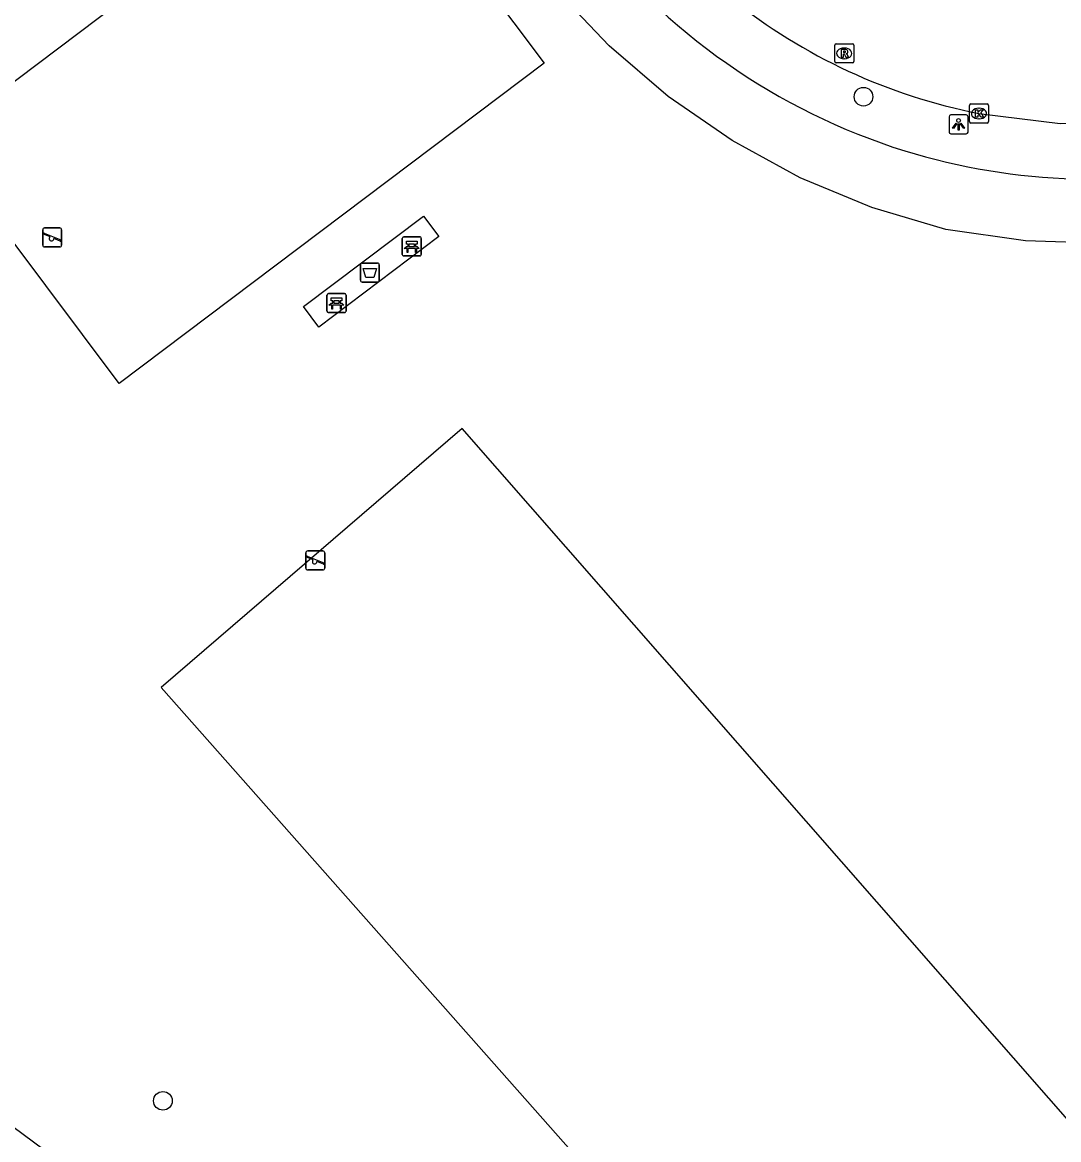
# Model space of a CAD drawing. Extents: x 160026 to 161302, y 384757 to 385701.
# Drawn here: x 160404.2 to 160458.6, y 385314.9 to 385373.5 of the extents above; entities that cross this region are included whole.
import ezdxf

# ---------------------------------------------------------------- set-up
doc = ezdxf.new("R2010")
doc.units = 0
for name, color, linetype in [('IMGEO_Afvalbak', 7, 'Continuous'), ('IMGEO_Bank', 7, 'Continuous'), ('IMGEO_Boom', 7, 'Continuous'), ('IMGEO_Grasland_overig', 7, 'Continuous'), ('IMGEO_Kolk', 7, 'Continuous'), ('IMGEO_Lichtpunt', 7, 'Continuous'), ('IMGEO_Rijbaan_lokaal_open', 7, 'Continuous'), ('IMGEO_Rioolput', 7, 'Continuous'), ('IMGEO_Speelvoorziening', 7, 'Continuous'), ('IMGEO_Voetpad_open', 7, 'Continuous')]:
    doc.layers.add(name, color=color, linetype=linetype)

msp = doc.modelspace()

# ---------------------------------------------------------------- linework, layer by layer
at = {"layer": 'IMGEO_Afvalbak'}
for p, q in [((160421.926, 385360.007), (160421.926, 385360.807)), ((160421.926, 385360.807), (160421.926, 385360.007)), ((160422.026, 385360.907), (160422.816, 385360.907)), ((160422.816, 385360.907), (160422.026, 385360.907)), ((160422.916, 385360.807), (160422.916, 385360.007)), ((160422.916, 385360.007), (160422.916, 385360.807)), ((160422.816, 385359.907), (160422.026, 385359.907)), ((160422.026, 385359.907), (160422.816, 385359.907))]:
    msp.add_line(p, q, dxfattribs=at)
msp.add_lwpolyline([(160422.069, 385360.621), (160422.773, 385360.621), (160422.624, 385360.151), (160422.218, 385360.151), (160422.069, 385360.621)], dxfattribs=at)
for centre, start, end in [((160422.026, 385360.807), 90, 180), ((160422.026, 385360.807), 90, 180), ((160422.816, 385360.807), 0, 90), ((160422.816, 385360.807), 360, 90), ((160422.026, 385360.007), 180, 270), ((160422.026, 385360.007), 180, 270), ((160422.816, 385360.007), 270, 0), ((160422.816, 385360.007), 270, 0)]:
    msp.add_arc(centre, 0.1, start, end, dxfattribs=at)
at = {"layer": 'IMGEO_Bank'}
for p, q in [((160424.199, 385362.278), (160425.04, 385362.278)), ((160425.04, 385362.278), (160424.199, 385362.278)), ((160424.124, 385361.353), (160424.124, 385362.194)), ((160424.124, 385362.194), (160424.124, 385361.353)), ((160424.821, 385361.676), (160424.428, 385361.676)), ((160424.433, 385361.784), (160424.433, 385361.89)), ((160424.477, 385361.89), (160424.477, 385361.784)), ((160424.765, 385361.896), (160424.483, 385361.896)), ((160424.483, 385361.778), (160424.765, 385361.778)), ((160424.771, 385361.784), (160424.771, 385361.89)), ((160424.815, 385361.89), (160424.815, 385361.784)), ((160425.124, 385362.203), (160425.124, 385361.362)), ((160425.124, 385361.362), (160425.124, 385362.203)), ((160425.049, 385361.278), (160424.208, 385361.278)), ((160424.208, 385361.278), (160425.049, 385361.278)), ((160420.246, 385359.3), (160421.087, 385359.3)), ((160421.087, 385359.3), (160420.246, 385359.3)), ((160420.171, 385358.375), (160420.171, 385359.216)), ((160420.171, 385359.216), (160420.171, 385358.375)), ((160420.48, 385358.806), (160420.48, 385358.912)), ((160420.524, 385358.912), (160420.524, 385358.806)), ((160420.812, 385358.918), (160420.53, 385358.918)), ((160420.53, 385358.8), (160420.812, 385358.8)), ((160420.818, 385358.806), (160420.818, 385358.912)), ((160420.862, 385358.912), (160420.862, 385358.806)), ((160421.171, 385359.225), (160421.171, 385358.384)), ((160421.171, 385358.384), (160421.171, 385359.225)), ((160421.096, 385358.3), (160420.255, 385358.3)), ((160420.255, 385358.3), (160421.096, 385358.3)), ((160420.868, 385358.698), (160420.475, 385358.698))]:
    msp.add_line(p, q, dxfattribs=at)
for points in [[(160424.371, 385361.676), (160424.229, 385361.676), (160424.341, 385361.778), (160424.427, 385361.778)], [(160424.427, 385361.896), (160424.341, 385361.896), (160424.341, 385362.057), (160424.904, 385362.057), (160424.904, 385361.896), (160424.821, 385361.896)], [(160424.421, 385361.669), (160424.421, 385361.462), (160424.378, 385361.462), (160424.378, 385361.669)], [(160424.821, 385361.778), (160424.904, 385361.778), (160425.016, 385361.676), (160424.877, 385361.676)], [(160424.871, 385361.669), (160424.871, 385361.462), (160424.827, 385361.462), (160424.827, 385361.669)], [(160420.418, 385358.698), (160420.276, 385358.698), (160420.388, 385358.8), (160420.474, 385358.8)], [(160420.474, 385358.918), (160420.388, 385358.918), (160420.388, 385359.079), (160420.951, 385359.079), (160420.951, 385358.918), (160420.868, 385358.918)], [(160420.868, 385358.8), (160420.951, 385358.8), (160421.063, 385358.698), (160420.924, 385358.698)], [(160420.468, 385358.691), (160420.468, 385358.484), (160420.425, 385358.484), (160420.425, 385358.691)], [(160420.918, 385358.691), (160420.918, 385358.484), (160420.874, 385358.484), (160420.874, 385358.691)]]:
    msp.add_lwpolyline(points, dxfattribs=at)
for centre, radius, start, end in [((160424.202, 385362.2), 0.0779, 92.4484, 184.28452), ((160424.202, 385362.2), 0.0779, 92.4484, 184.28452), ((160425.046, 385362.2), 0.0779, 2.4484, 94.28452), ((160425.046, 385362.2), 0.0779, 2.4484, 94.28452), ((160424.371, 385361.669), 0.00671, 2.89567, 87.10433), ((160424.428, 385361.669), 0.00671, 92.89567, 177.10433), ((160424.426, 385361.889), 0.00671, 2.89567, 87.10433), ((160424.426, 385361.785), 0.00671, 272.89567, 357.10433), ((160424.483, 385361.889), 0.00671, 92.89567, 177.10433), ((160424.483, 385361.785), 0.00671, 182.89567, 267.10433), ((160424.765, 385361.889), 0.00671, 2.89567, 87.10433), ((160424.765, 385361.785), 0.00671, 272.89567, 357.10433), ((160424.822, 385361.889), 0.00671, 92.89567, 177.10433), ((160424.822, 385361.785), 0.00671, 182.89567, 267.10433), ((160424.82, 385361.669), 0.00671, 2.89567, 87.10433), ((160424.877, 385361.669), 0.00671, 92.89567, 177.10433), ((160424.202, 385361.356), 0.0779, 182.4484, 274.28452), ((160424.202, 385361.356), 0.0779, 182.4484, 274.28452), ((160425.046, 385361.356), 0.0779, 272.4484, 4.28452), ((160425.046, 385361.356), 0.0779, 272.4484, 4.28452), ((160420.249, 385359.222), 0.0779, 92.4484, 184.28452), ((160420.249, 385359.222), 0.0779, 92.4484, 184.28452), ((160421.093, 385359.222), 0.0779, 2.4484, 94.28452), ((160421.093, 385359.222), 0.0779, 2.4484, 94.28452), ((160420.473, 385358.911), 0.00671, 2.89567, 87.10433), ((160420.473, 385358.807), 0.00671, 272.89567, 357.10433), ((160420.53, 385358.911), 0.00671, 92.89567, 177.10433), ((160420.53, 385358.807), 0.00671, 182.89567, 267.10433), ((160420.812, 385358.911), 0.00671, 2.89567, 87.10433), ((160420.812, 385358.807), 0.00671, 272.89567, 357.10433), ((160420.869, 385358.911), 0.00671, 92.89567, 177.10433), ((160420.869, 385358.807), 0.00671, 182.89567, 267.10433), ((160420.249, 385358.378), 0.0779, 182.4484, 274.28452), ((160420.249, 385358.378), 0.0779, 182.4484, 274.28452), ((160420.418, 385358.691), 0.00671, 2.89567, 87.10433), ((160420.475, 385358.691), 0.00671, 92.89567, 177.10433), ((160420.867, 385358.691), 0.00671, 2.89567, 87.10433), ((160420.924, 385358.691), 0.00671, 92.89567, 177.10433), ((160421.093, 385358.378), 0.0779, 272.4484, 4.28452), ((160421.093, 385358.378), 0.0779, 272.4484, 4.28452)]:
    msp.add_arc(centre, radius, start, end, dxfattribs=at)
at = {"layer": 'IMGEO_Boom'}
for centre in [(160448.35, 385369.642), (160411.551, 385316.898)]:
    msp.add_circle(centre, 0.489, dxfattribs=at)
at = {"layer": 'IMGEO_Grasland_overig'}
for points in [[(160461.88, 385361.994), (160461.087, 385361.938), (160456.86, 385362.08), (160452.671, 385362.664), (160448.789, 385363.823), (160445.025, 385365.389), (160441.445, 385367.341), (160438.089, 385369.656), (160434.994, 385372.309), (160432.192, 385375.271), (160429.716, 385378.51), (160422.545, 385388.209)], [(160409.261, 385354.579), (160399.652, 385367.372), (160421.97, 385384.197), (160431.579, 385371.404), (160409.261, 385354.579)], [(160411.46, 385338.612), (160446.304, 385299.232), (160461.68, 385312.949), (160427.278, 385352.217), (160411.46, 385338.612)]]:
    msp.add_lwpolyline(points, dxfattribs=at)
at = {"layer": 'IMGEO_Kolk'}
for p, q in [((160453.916, 385368.335), (160453.916, 385369.187)), ((160453.991, 385369.261), (160454.843, 385369.261)), ((160454.404, 385369.041), (160454.429, 385369.041)), ((160454.917, 385369.187), (160454.917, 385368.335)), ((160454.843, 385368.261), (160453.991, 385368.261)), ((160454.427, 385368.481), (160454.402, 385368.481))]:
    msp.add_line(p, q, dxfattribs=at)
for points in [[(160453.916, 385368.335), (160453.916, 385369.187)], [(160453.991, 385369.261), (160454.843, 385369.261)], [(160454.237, 385368.961), (160454.36, 385368.961), (160454.36, 385368.81), (160454.49, 385368.961), (160454.654, 385368.961), (160454.508, 385368.81), (160454.661, 385368.561), (160454.509, 385368.561), (160454.424, 385368.725), (160454.36, 385368.658), (160454.36, 385368.561), (160454.237, 385368.561), (160454.237, 385368.961)], [(160454.917, 385369.187), (160454.917, 385368.335)], [(160454.843, 385368.261), (160453.991, 385368.261)]]:
    msp.add_lwpolyline(points, dxfattribs=at)
for centre, start, end in [((160453.993, 385369.185), 91.55205, 178.44795), ((160453.993, 385369.185), 91.55205, 178.44795), ((160454.841, 385369.185), 1.55205, 88.44795), ((160454.841, 385369.185), 1.55205, 88.44795), ((160453.993, 385368.337), 181.55205, 268.44795), ((160453.993, 385368.337), 181.55205, 268.44795), ((160454.841, 385368.337), 271.55205, 358.44795), ((160454.841, 385368.337), 271.55205, 358.44795)]:
    msp.add_arc(centre, 0.0765, start, end, dxfattribs=at)
for centre, major_axis, ratio, start_param, end_param in [((160454.403, 385368.761), (-0.387, 0.002), 0.722429, 4.712389, 7.853982), ((160454.428, 385368.761), (-0.39, 0.002), 0.717154, 1.570796, 4.712389)]:
    msp.add_ellipse(centre, major_axis=major_axis, ratio=ratio, start_param=start_param, end_param=end_param, dxfattribs=at)
at = {"layer": 'IMGEO_Lichtpunt'}
for p, q in [((160453.747, 385368.689), (160452.939, 385368.689)), ((160453.747, 385368.689), (160452.939, 385368.689)), ((160452.845, 385368.594), (160452.845, 385367.787)), ((160452.845, 385368.594), (160452.845, 385367.787)), ((160453.841, 385367.787), (160453.841, 385368.594)), ((160453.841, 385367.787), (160453.841, 385368.594)), ((160452.939, 385367.693), (160453.747, 385367.693)), ((160452.939, 385367.693), (160453.747, 385367.693))]:
    msp.add_line(p, q, dxfattribs=at)
for points in [[(160453.219, 385368.258), (160453.258, 385368.23), (160453.07, 385367.968), (160453.032, 385367.995), (160453.219, 385368.258)], [(160453.321, 385368.21), (160453.368, 385368.21), (160453.368, 385367.888), (160453.321, 385367.888), (160453.321, 385368.21)], [(160453.431, 385368.23), (160453.469, 385368.257), (160453.656, 385367.995), (160453.617, 385367.967), (160453.431, 385368.23)]]:
    msp.add_lwpolyline(points, dxfattribs=at)
msp.add_circle((160453.344, 385368.392), 0.0994, dxfattribs=at)
for centre, start, end in [((160452.939, 385368.594), 90, 180), ((160452.939, 385368.594), 90, 180), ((160453.747, 385368.594), 0, 90), ((160453.747, 385368.594), 0, 90), ((160452.939, 385367.787), 180, 270), ((160452.939, 385367.787), 180, 270), ((160453.747, 385367.787), 270, 0), ((160453.747, 385367.787), 270, 360)]:
    msp.add_arc(centre, 0.0946, start, end, dxfattribs=at)
at = {"layer": 'IMGEO_Rijbaan_lokaal_open'}
msp.add_lwpolyline([(160454.417, 385368.761), (160458.673, 385368.236), (160463.135, 385368.358), (160468.051, 385369.246), (160472.793, 385370.919), (160475.751, 385372.235), (160485.797, 385376.729)], dxfattribs=at)
msp.add_arc((160460.202, 385398.267), 30.068, 231.33678, 258.90627, dxfattribs=at)
at = {"layer": 'IMGEO_Rioolput'}
for p, q in [((160446.839, 385371.493), (160446.839, 385372.345)), ((160446.914, 385372.419), (160447.766, 385372.419)), ((160447.84, 385372.345), (160447.84, 385371.493)), ((160447.35, 385371.639), (160447.325, 385371.639)), ((160447.327, 385372.199), (160447.352, 385372.199)), ((160447.766, 385371.419), (160446.914, 385371.419))]:
    msp.add_line(p, q, dxfattribs=at)
for points in [[(160446.839, 385371.493), (160446.839, 385372.345)], [(160446.914, 385372.419), (160447.766, 385372.419)], [(160447.84, 385372.345), (160447.84, 385371.493)], [(160447.428, 385372.117), (160447.176, 385372.119), (160447.176, 385371.719)], [(160447.176, 385371.719), (160447.3, 385371.719), (160447.3, 385371.881), (160447.311, 385371.881)], [(160447.354, 385372.038), (160447.3, 385372.038), (160447.3, 385371.957)], [(160447.3, 385371.957), (160447.352, 385371.957)], [(160447.358, 385371.852), (160447.429, 385371.719), (160447.569, 385371.719), (160447.504, 385371.845)], [(160447.766, 385371.419), (160446.914, 385371.419)]]:
    msp.add_lwpolyline(points, dxfattribs=at)
for centre, radius, start, end in [((160446.916, 385372.343), 0.0765, 91.55205, 178.44795), ((160446.916, 385372.343), 0.0765, 91.55205, 178.44795), ((160447.764, 385372.343), 0.0765, 1.55205, 88.44795), ((160447.764, 385372.343), 0.0765, 1.55205, 88.44795), ((160447.31, 385371.828), 0.0533, 26.02933, 88.69889), ((160447.336, 385372.146), 0.19, 274.7715, 282.96867), ((160447.36, 385371.942), 0.0964, 77.00612, 93.18647), ((160447.374, 385371.999), 0.0378, 276.66336, 79.67722), ((160447.427, 385372.007), 0.109, 350.36119, 89.41601), ((160447.425, 385372.007), 0.112, 277.58423, 350.98172), ((160447.409, 385371.792), 0.108, 29.51342, 73.79051), ((160446.916, 385371.495), 0.0765, 181.55205, 268.44795), ((160446.916, 385371.495), 0.0765, 181.55205, 268.44795), ((160447.764, 385371.495), 0.0765, 271.55205, 358.44795), ((160447.764, 385371.495), 0.0765, 271.55205, 358.44795)]:
    msp.add_arc(centre, radius, start, end, dxfattribs=at)
for centre, major_axis, ratio, start_param, end_param in [((160447.326, 385371.919), (-0.387, 0.002), 0.722429, 4.712389, 7.853982), ((160447.351, 385371.919), (-0.39, 0.002), 0.717154, 1.570796, 4.712389)]:
    msp.add_ellipse(centre, major_axis=major_axis, ratio=ratio, start_param=start_param, end_param=end_param, dxfattribs=at)
at = {"layer": 'IMGEO_Speelvoorziening'}
for p, q in [((160405.24, 385361.85), (160405.24, 385362.65)), ((160405.24, 385362.65), (160405.24, 385361.85)), ((160405.623, 385362.278), (160405.284, 385362.415)), ((160405.309, 385362.475), (160406.185, 385362.122)), ((160405.34, 385362.75), (160406.13, 385362.75)), ((160406.13, 385362.75), (160405.34, 385362.75)), ((160406.23, 385362.65), (160406.23, 385361.85)), ((160406.23, 385361.85), (160406.23, 385362.65)), ((160406.13, 385361.75), (160405.34, 385361.75)), ((160405.34, 385361.75), (160406.13, 385361.75)), ((160406.161, 385362.062), (160405.821, 385362.199)), ((160419.059, 385344.883), (160419.059, 385345.683)), ((160419.059, 385345.683), (160419.059, 385344.883)), ((160419.442, 385345.311), (160419.103, 385345.448)), ((160419.128, 385345.508), (160420.004, 385345.155)), ((160419.159, 385345.783), (160419.949, 385345.783)), ((160419.949, 385345.783), (160419.159, 385345.783)), ((160419.98, 385345.095), (160419.64, 385345.232)), ((160420.049, 385345.683), (160420.049, 385344.883)), ((160420.049, 385344.883), (160420.049, 385345.683)), ((160419.949, 385344.783), (160419.159, 385344.783)), ((160419.159, 385344.783), (160419.949, 385344.783))]:
    msp.add_line(p, q, dxfattribs=at)
for centre, radius, start, end in [((160405.34, 385362.65), 0.1, 90, 180), ((160405.34, 385362.65), 0.1, 90, 180), ((160405.297, 385362.445), 0.0327, 68.07798, 248.07798), ((160405.702, 385362.188), 0.12, 130.99278, 5.16318), ((160406.13, 385362.65), 0.1, 0, 90), ((160406.13, 385362.65), 0.1, 360, 90), ((160405.34, 385361.85), 0.1, 180, 270), ((160405.34, 385361.85), 0.1, 180, 270), ((160406.13, 385361.85), 0.1, 270, 0), ((160406.13, 385361.85), 0.1, 270, 0), ((160406.173, 385362.092), 0.0327, 248.07798, 68.07798), ((160419.159, 385345.683), 0.1, 90, 180), ((160419.159, 385345.683), 0.1, 90, 180), ((160419.116, 385345.478), 0.0327, 68.07798, 248.07798), ((160419.521, 385345.221), 0.12, 130.99278, 5.16318), ((160419.949, 385345.683), 0.1, 0, 90), ((160419.949, 385345.683), 0.1, 360, 90), ((160419.159, 385344.883), 0.1, 180, 270), ((160419.159, 385344.883), 0.1, 180, 270), ((160419.949, 385344.883), 0.1, 270, 0), ((160419.949, 385344.883), 0.1, 270, 0), ((160419.992, 385345.125), 0.0327, 248.07798, 68.07798)]:
    msp.add_arc(centre, radius, start, end, dxfattribs=at)
at = {"layer": 'IMGEO_Voetpad_open'}
for points in [[(160419.738, 385357.544), (160418.932, 385358.614), (160425.241, 385363.369), (160426.047, 385362.299), (160419.738, 385357.544)], [(160469.141, 385272.846), (160464.832, 385276.029), (160451.586, 385285.854), (160440.214, 385288.427), (160375.119, 385336.693), (160360.892, 385347.448)]]:
    msp.add_lwpolyline(points, dxfattribs=at)
for centre, radius, start, end in [((160460.671, 385399.244), 33.997, 217.34367, 252.63449), ((160460.283, 385398.381), 33.057, 252.82899, 268.56076)]:
    msp.add_arc(centre, radius, start, end, dxfattribs=at)

doc.saveas('drawing.dxf')
